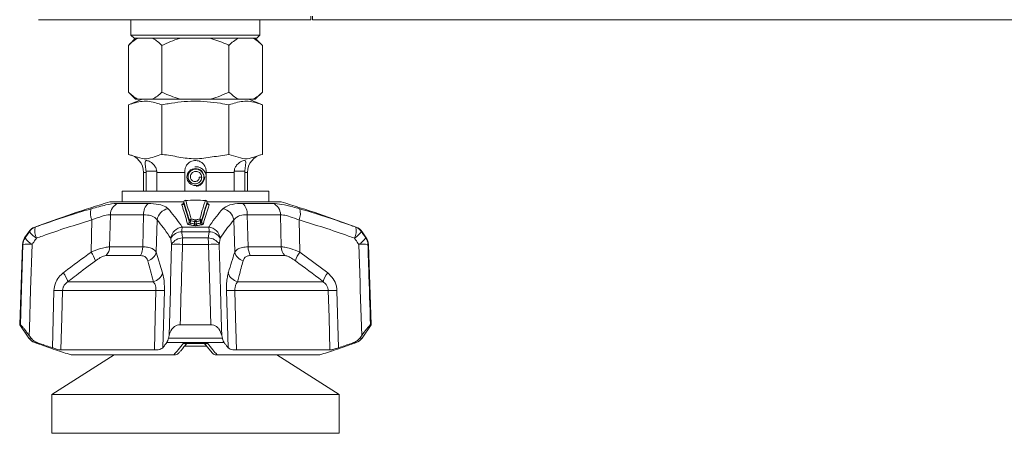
# Model space of a CAD drawing. Header units: millimetres. Extents: x 0 to 1118, y 0 to 864.
# Tile 325 of 390: x 461 to 501, y 582 to 599. Entities that reach past the tile are written whole.
import ezdxf

# ---------------------------------------------------------------- set-up
doc = ezdxf.new("R2010")
doc.units = ezdxf.units.MM

msp = doc.modelspace()

# ---------------------------------------------------------------- linework, layer by layer
at = {"color": 7, "linetype": 'Continuous', "lineweight": 15}
for p, q in [((472.5488, 599.1818), (472.5463, 599.0354)), ((472.6137, 599.1818), (472.6137, 599.0354)), ((465.1887, 599.0354), (465.1887, 598.4104)), ((472.5463, 599.0354), (466.1758, 599.0354)), ((470.4637, 598.4104), (470.4637, 599.0354)), ((472.6137, 599.0354), (607.0387, 599.0354)), ((465.1887, 598.4104), (465.3137, 598.2854)), ((465.1887, 598.4104), (467.8262, 598.4104)), ((467.8262, 598.4104), (470.4637, 598.4104)), ((470.3387, 598.2854), (470.4637, 598.4104)), ((465.3807, 598.2854), (465.0838, 597.9885)), ((465.0838, 597.9885), (465.0838, 596.0822)), ((467.8262, 598.2854), (465.3137, 598.2854)), ((466.455, 597.9885), (466.455, 596.0822)), ((470.3387, 598.2854), (467.8262, 598.2854)), ((469.1974, 597.9885), (469.1974, 596.0822)), ((470.5686, 597.9885), (470.2718, 598.2854)), ((470.5686, 597.9885), (470.5686, 596.0822)), ((465.0838, 596.0822), (465.3807, 595.7854)), ((470.2718, 595.7854), (470.5686, 596.0822)), ((465.6456, 595.7854), (465.0831, 595.5581)), ((465.0831, 595.5581), (465.0831, 593.5354)), ((465.3807, 595.7854), (465.4778, 595.7854)), ((465.4778, 595.7854), (466.061, 595.7854)), ((466.061, 595.7854), (467.243, 595.7854)), ((466.4547, 595.5581), (466.4547, 593.5354)), ((467.243, 595.7854), (468.4094, 595.7854)), ((468.4094, 595.7854), (469.5914, 595.7854)), ((469.1978, 595.5581), (469.1978, 593.5354)), ((469.5914, 595.7854), (470.1747, 595.7854)), ((470.5694, 595.5581), (470.0068, 595.7854)), ((470.1747, 595.7854), (470.2718, 595.7854)), ((470.5694, 595.5581), (470.5694, 593.5354)), ((465.7012, 592.797), (465.7012, 592.0354)), ((465.8066, 592.797), (465.8051, 592.8479)), ((465.8066, 592.0354), (465.8066, 592.797)), ((466.2426, 592.8479), (466.2441, 592.797)), ((466.2441, 592.797), (466.2441, 592.0354)), ((467.3887, 592.0354), (467.3887, 592.797)), ((468.2637, 592.797), (468.2637, 592.0354)), ((469.4084, 592.797), (469.4099, 592.8479)), ((469.4084, 592.0354), (469.4084, 592.797)), ((469.8474, 592.8479), (469.8459, 592.797)), ((469.8459, 592.797), (469.8459, 592.0354)), ((469.9512, 592.0354), (469.9512, 592.797)), ((467.985, 592.6104), (468.0802, 592.6104)), ((468.1755, 592.6137), (468.1755, 592.6128)), ((468.2637, 592.6105), (468.1755, 592.6128)), ((464.8262, 592.0354), (464.8262, 591.5979)), ((464.8262, 592.0354), (470.8262, 592.0354)), ((470.8262, 591.5979), (470.8262, 592.0354)), ((464.3262, 591.5979), (467.3197, 591.5979)), ((467.3472, 591.5948), (467.3408, 591.544)), ((468.3117, 591.544), (468.3052, 591.5948)), ((468.3351, 591.5979), (471.3262, 591.5979)), ((461.0132, 590.3791), (460.8405, 590.1269)), ((474.812, 590.1269), (474.6392, 590.3791)), ((460.7533, 589.8618), (460.6387, 586.5825)), ((475.0137, 586.5825), (474.8992, 589.8618)), ((460.6387, 586.5825), (461.0132, 586.0358)), ((460.6387, 586.5825), (460.666, 586.5825)), ((467.2004, 586.5825), (468.452, 586.5825)), ((474.6392, 586.0358), (475.0137, 586.5825)), ((474.9864, 586.5825), (475.0137, 586.5825)), ((461.0259, 586.1415), (461.103, 586.0358)), ((466.7241, 586.0358), (466.7475, 586.1415)), ((468.9049, 586.1415), (468.9284, 586.0358)), ((474.5495, 586.0358), (474.6266, 586.1415)), ((462.3272, 585.5509), (466.1461, 585.5509)), ((468.2804, 585.7035), (467.3732, 585.7035)), ((467.4988, 585.8109), (468.1981, 585.8109)), ((468.1768, 585.8273), (468.5044, 585.4265)), ((469.5064, 585.5509), (473.3253, 585.5509)), ((464.5018, 585.3479), (461.9525, 583.735)), ((462.7406, 585.3479), (466.9386, 585.3479)), ((468.7139, 585.3479), (472.9119, 585.3479)), ((473.7, 583.735), (471.1506, 585.3479)), ((461.9525, 583.735), (461.9525, 582.1475)), ((473.7, 583.735), (461.9525, 583.735)), ((473.7, 582.1475), (473.7, 583.735)), ((473.7, 582.1475), (461.9525, 582.1475))]:
    msp.add_line(p, q, dxfattribs=at)
at = {"color": 9, "linetype": 'Continuous', "lineweight": 0}
for p, q in [((465.8066, 592.797), (465.7012, 592.797)), ((465.8051, 592.8479), (466.2426, 592.8479)), ((467.3887, 592.797), (466.2441, 592.797)), ((469.4084, 592.797), (468.2637, 592.797)), ((469.8474, 592.8479), (469.4099, 592.8479)), ((469.9512, 592.797), (469.8459, 592.797)), ((464.6511, 591.5319), (465.8919, 591.5319)), ((467.3471, 591.5879), (467.3415, 591.5438)), ((467.3415, 591.5438), (467.3419, 591.5438)), ((467.3471, 591.5879), (467.3472, 591.5948)), ((468.3052, 591.5948), (468.3053, 591.5879)), ((468.311, 591.5438), (468.3053, 591.5879)), ((469.7606, 591.5319), (471.0014, 591.5319)), ((463.5583, 589.5452), (463.5876, 590.8577)), ((464.3489, 591.0711), (464.3174, 589.7625)), ((465.7078, 591.0711), (464.3489, 591.0711)), ((465.6718, 589.7625), (465.7078, 591.0711)), ((466.2615, 590.8577), (466.2217, 589.5452)), ((467.5745, 590.7714), (467.5763, 590.8253)), ((467.6176, 590.8253), (467.6145, 590.7296)), ((467.7931, 590.6984), (467.7931, 590.7943)), ((467.8594, 590.7943), (467.8594, 590.6984)), ((468.038, 590.7296), (468.0349, 590.8253)), ((468.0762, 590.8253), (468.0779, 590.7714)), ((469.4308, 589.5452), (469.391, 590.8577)), ((469.9447, 591.0711), (469.9806, 589.7625)), ((471.3035, 591.0711), (469.9447, 591.0711)), ((471.3351, 589.7625), (471.3035, 591.0711)), ((472.0648, 590.8577), (472.0942, 589.5452)), ((461.0364, 590.3791), (461.0132, 590.3791)), ((461.2512, 590.5651), (461.2736, 590.5651)), ((468.3876, 590.3791), (467.2648, 590.3791)), ((467.2844, 590.5651), (468.368, 590.5651)), ((474.3789, 590.5651), (474.4012, 590.5651)), ((474.6392, 590.3791), (474.6161, 590.3791)), ((460.8405, 590.1269), (460.86, 590.1269)), ((467.3038, 590.1269), (468.3486, 590.1269)), ((474.7925, 590.1269), (474.812, 590.1269)), ((460.7731, 589.8618), (460.7533, 589.8618)), ((464.3174, 589.7625), (465.6718, 589.7625)), ((466.2217, 589.5452), (466.4838, 588.6945)), ((468.3552, 589.8618), (467.2973, 589.8618)), ((469.9806, 589.7625), (471.3351, 589.7625)), ((472.0942, 589.5452), (473.2357, 588.6945)), ((474.8992, 589.8618), (474.8794, 589.8618)), ((465.5835, 589.4051), (464.1735, 589.4051)), ((471.479, 589.4051), (470.069, 589.4051)), ((462.6069, 588.3371), (466.1034, 588.3371)), ((469.549, 588.3371), (473.0456, 588.3371)), ((461.9758, 585.6404), (462.0407, 587.9797)), ((466.2127, 587.9797), (462.3957, 587.9797)), ((466.5544, 587.9797), (466.4867, 585.6404)), ((469.1658, 585.6404), (469.0981, 587.9797)), ((473.2568, 587.9797), (469.4398, 587.9797)), ((473.6118, 587.9797), (473.6767, 585.6404)), ((461.0132, 586.0358), (461.103, 586.0358)), ((466.7241, 586.0358), (468.9284, 586.0358)), ((474.5495, 586.0358), (474.6392, 586.0358)), ((461.3568, 585.8498), (461.2512, 585.8498)), ((461.314, 585.8265), (461.3323, 585.8265)), ((468.9999, 585.8498), (466.6526, 585.8498)), ((467.3384, 585.8265), (468.3141, 585.8265)), ((474.4012, 585.8498), (474.2956, 585.8498)), ((474.3202, 585.8265), (474.3385, 585.8265))]:
    msp.add_line(p, q, dxfattribs=at)
at = {"color": 9, "linetype": 'Continuous', "lineweight": 0, "flags": 128}
for points in [[(460.666, 586.5825), (460.6985, 587.5815), (460.7731, 589.8618)], [(461.1478, 589.8618), (461.0867, 588.0016), (461.0353, 586.4314), (461.0259, 586.1415)], [(466.7475, 586.1415), (466.7991, 588.0016), (466.8069, 588.2865), (466.8505, 589.8618)], [(468.452, 586.5825), (468.4225, 587.5815), (468.3552, 589.8618)], [(468.802, 589.8618), (468.8534, 588.0016), (468.8969, 586.4314), (468.9049, 586.1415)], [(474.6266, 586.1415), (474.5658, 588.0016), (474.5565, 588.2865), (474.5047, 589.8618)], [(462.3957, 587.9797), (462.3646, 586.8787), (462.3272, 585.5509)], [(466.1461, 585.5509), (466.1825, 586.8787), (466.2127, 587.9797)], [(469.4398, 587.9797), (469.47, 586.8787), (469.5064, 585.5509)], [(473.3253, 585.5509), (473.2879, 586.8787), (473.2568, 587.9797)]]:
    msp.add_lwpolyline(points, dxfattribs=at)
at = {"color": 7, "linetype": 'Continuous', "lineweight": 15}
for centre, radius, start, end in [((464.9512, 592.797), 0.75, 0, 79.84036), ((470.7012, 592.797), 0.75, 100.16594, 180), ((467.8262, 592.6104), 0.3492, 0.54689, 360), ((478.6988, 543.7081), 50, 106.70547, 110.42322), ((467.4216, 591.5853), 0.075, 91.84006, 172.72549), ((467.3131, 591.6545), 0.1062, 1.29474, 3.07937), ((468.3401, 591.6545), 0.107, 176.9298, 178.7014), ((468.2308, 591.5853), 0.075, 7.27451, 88.16006), ((456.9536, 543.7081), 50, 69.57678, 73.29453), ((461.4257, 590.0966), 0.5, 110.42322, 145.58702), ((474.2268, 590.0966), 0.5, 34.41298, 69.57678), ((461.2529, 589.8444), 0.5, 145.58702, 178), ((474.3995, 589.8444), 0.5, 2, 34.41298), ((461.4257, 586.3184), 0.5, 214.41298, 249.57678), ((474.2268, 586.3184), 0.5, 290.42322, 325.58702), ((478.6988, 632.7069), 50, 249.57678, 249.65351), ((456.9536, 632.7069), 50, 290.34649, 290.42322)]:
    msp.add_arc(centre, radius, start, end, dxfattribs=at)
at = {"color": 9, "linetype": 'Continuous', "lineweight": 0}
for centre, radius, start, end in [((464.8425, 591.0769), 0.4936, 112.82282, 180.67193), ((466.2635, 591.1163), 0.5576, 131.80426, 184.64612), ((467.2659, 591.5505), 0.0759, 273.19333, 354.9211), ((467.4227, 591.5811), 0.0759, 92.54703, 174.87334), ((468.2298, 591.5811), 0.0759, 5.12666, 87.45297), ((468.3865, 591.5505), 0.0759, 185.0789, 266.80667), ((469.3889, 591.1163), 0.5576, 355.35388, 48.19574), ((470.8099, 591.0769), 0.4936, 359.32807, 67.17718), ((464.1905, 591.1187), 0.6569, 162.49134, 203.41069), ((466.7831, 590.7967), 0.5252, 98.36588, 173.3354), ((468.8694, 590.7967), 0.5252, 6.6646, 81.63412), ((471.462, 591.1187), 0.6569, 336.58931, 17.50866), ((467.4991, 590.7794), 0.0758, 271.72427, 353.99935), ((467.6517, 590.8174), 0.0759, 91.278, 173.98124), ((467.5969, 590.3109), 0.5148, 87.70008, 92.29992), ((467.5107, 590.7373), 0.1041, 313.48449, 355.75957), ((467.7211, 590.8175), 0.1038, 133.21424, 175.70869), ((467.6888, 590.7072), 0.1047, 313.03347, 355.21177), ((467.8971, 590.7855), 0.1044, 132.76622, 175.16879), ((467.8262, 588.9826), 1.8121, 88.95209, 91.04791), ((467.7553, 590.7855), 0.1044, 4.83121, 47.23378), ((467.9637, 590.7072), 0.1047, 184.78823, 226.96653), ((467.9313, 590.8175), 0.1038, 4.29131, 46.78576), ((468.0007, 590.8174), 0.0759, 6.01876, 88.722), ((468.0555, 590.3109), 0.5148, 87.70008, 92.29992), ((468.1418, 590.7373), 0.1041, 184.24043, 226.51551), ((468.1534, 590.7794), 0.0758, 186.00065, 268.27573), ((461.4482, 590.0982), 0.4986, 110.5039, 145.69581), ((461.818, 590.9382), 0.9609, 215.57524, 239.05744), ((461.8544, 590.4015), 0.6034, 164.26485, 208.45273), ((467.3388, 590.0384), 0.5296, 95.88948, 171.78796), ((467.2872, 589.8265), 0.5531, 92.31446, 148.6768), ((468.6225, 590.33), 1.3586, 170.03354, 177.92726), ((467.03, 590.33), 1.3586, 2.07274, 9.96646), ((468.3137, 590.0384), 0.5296, 8.21204, 84.11052), ((468.3653, 589.8265), 0.5531, 31.3232, 87.68554), ((473.7981, 590.4015), 0.6034, 331.54727, 15.73515), ((473.8345, 590.9382), 0.9609, 300.94256, 324.42476), ((474.2042, 590.0982), 0.4986, 34.30419, 69.4961), ((461.2737, 589.8444), 0.5009, 145.67047, 178.0118), ((461.633, 590.6773), 0.9489, 215.44691, 239.24419), ((467.324, 589.5723), 0.555, 92.08216, 148.55966), ((472.8917, 589.8569), 5.5944, 177.23285, 179.94925), ((462.7607, 589.8569), 5.5944, 0.05075, 2.76715), ((468.3285, 589.5723), 0.555, 31.44034, 87.91784), ((474.0194, 590.6773), 0.9489, 300.75581, 324.55309), ((474.3788, 589.8444), 0.5009, 1.9882, 34.32953), ((460.9604, 586.1159), 3.7506, 87.13649, 92.86351), ((462.731, 588.9195), 1.0372, 14.98922, 37.10144), ((463.7793, 589.7715), 0.5381, 317.09698, 359.0511), ((464.9256, 589.7573), 0.7462, 331.83652, 0.39922), ((465.7254, 589.6777), 0.5137, 287.48723, 345.04819), ((467.0739, 584.1546), 5.7116, 87.75836, 92.24164), ((468.5786, 584.1546), 5.7116, 87.75836, 92.24164), ((469.9271, 589.6777), 0.5137, 194.95181, 252.51277), ((470.7269, 589.7573), 0.7462, 179.60078, 208.16348), ((471.8732, 589.7715), 0.5381, 180.9489, 222.90302), ((472.9215, 588.9195), 1.0372, 142.89856, 165.01078), ((474.692, 586.1159), 3.7506, 87.13649, 92.86351), ((461.7085, 588.0886), 0.9321, 15.46111, 40.54465), ((465.9853, 588.8439), 0.5204, 283.12518, 343.31786), ((469.6672, 588.8439), 0.5204, 196.68214, 256.87482), ((473.944, 588.0886), 0.9321, 139.45535, 164.53889), ((462.2182, 593.635), 5.6582, 268.20235, 271.79765), ((466.3835, 593.1714), 5.1946, 268.11499, 271.88501), ((469.2689, 593.1714), 5.1946, 268.11499, 271.88501), ((473.4343, 593.635), 5.6582, 268.20235, 271.79765)]:
    msp.add_arc(centre, radius, start, end, dxfattribs=at)
at = {"color": 7, "linetype": 'Continuous', "lineweight": 15}
for points, knots in [([(466.1758, 599.0354), (465.8078, 599.0354), (465.1693, 599.0354), (464.3065, 599.0354), (463.5323, 599.0354), (462.8459, 599.0354), (462.2769, 599.0354), (461.8581, 599.0354), (461.5687, 599.0354), (461.4288, 599.0354), (461.4138, 599.0354), (461.4083, 599.0354)], [0, 0, 0, 0, 0.14765208, 0.25620484, 0.36477639, 0.49958854, 0.60894218, 0.71829183, 0.82774187, 0.93717563, 1, 1, 1, 1]), ([(465.4778, 598.2854), (465.4068, 598.2451), (465.2713, 598.1682), (465.1443, 598.0465), (465.0838, 597.9885)], [0, 0, 0, 0, 0.5238131, 1, 1, 1, 1]), ([(466.455, 597.9885), (466.3373, 598.0956), (466.2089, 598.2126), (466.0725, 598.2797), (466.061, 598.2854)], [0, 0, 0, 0, 0.9161218, 1, 1, 1, 1]), ([(467.243, 598.2854), (467.2183, 598.2793), (466.9455, 598.212), (466.6886, 598.0949), (466.455, 597.9885)], [0, 0, 0, 0, 0.0905982, 1, 1, 1, 1]), ([(469.1974, 597.9885), (469.1559, 598.009), (468.9038, 598.1334), (468.6344, 598.2162), (468.4094, 598.2854)], [0, 0, 0, 0, 0.1650136, 1, 1, 1, 1]), ([(469.5914, 598.2854), (469.5205, 598.2451), (469.3849, 598.1682), (469.2579, 598.0465), (469.1974, 597.9885)], [0, 0, 0, 0, 0.52381311, 1, 1, 1, 1]), ([(470.5686, 597.9885), (470.451, 598.0956), (470.3225, 598.2126), (470.1861, 598.2797), (470.1747, 598.2854)], [0, 0, 0, 0, 0.9161218, 1, 1, 1, 1]), ([(465.0838, 596.0822), (465.2015, 595.9751), (465.33, 595.8581), (465.4664, 595.791), (465.4778, 595.7854)], [0, 0, 0, 0, 0.91612185, 1, 1, 1, 1]), ([(466.061, 595.7854), (466.132, 595.8256), (466.2675, 595.9025), (466.3946, 596.0242), (466.455, 596.0822)], [0, 0, 0, 0, 0.5238131, 1, 1, 1, 1]), ([(466.455, 596.0822), (466.4966, 596.0617), (466.7487, 595.9373), (467.0181, 595.8545), (467.243, 595.7854)], [0, 0, 0, 0, 0.1650136, 1, 1, 1, 1]), ([(468.4094, 595.7854), (468.4342, 595.7915), (468.7069, 595.8588), (468.9638, 595.9758), (469.1974, 596.0822)], [0, 0, 0, 0, 0.0905982, 1, 1, 1, 1]), ([(469.1974, 596.0822), (469.3151, 595.9751), (469.4436, 595.8581), (469.58, 595.791), (469.5914, 595.7854)], [0, 0, 0, 0, 0.9161218, 1, 1, 1, 1]), ([(470.1747, 595.7854), (470.2456, 595.8256), (470.3812, 595.9025), (470.5082, 596.0242), (470.5686, 596.0822)], [0, 0, 0, 0, 0.52381311, 1, 1, 1, 1]), ([(465.0831, 595.5581), (465.2717, 595.6206), (465.6548, 595.7475), (466.1184, 595.6841), (466.3832, 595.5849), (466.4547, 595.5581)], [0, 0, 0, 0, 0.4144437, 0.8417964, 1, 1, 1, 1]), ([(466.4547, 595.5581), (466.5421, 595.575), (466.9744, 595.6585), (467.776, 595.739), (468.6094, 595.6701), (469.081, 595.5803), (469.1978, 595.5581)], [0, 0, 0, 0, 0.096741, 0.4783586, 0.8708461, 1, 1, 1, 1]), ([(469.1978, 595.5581), (469.3864, 595.6206), (469.7695, 595.7475), (470.2331, 595.6841), (470.4978, 595.5849), (470.5694, 595.5581)], [0, 0, 0, 0, 0.4144437, 0.8417964, 1, 1, 1, 1]), ([(465.0831, 593.5354), (465.2066, 593.496), (465.4532, 593.4174), (465.8093, 593.3212), (466.1419, 593.445), (466.3503, 593.5052), (466.4547, 593.5354)], [0, 0, 0, 0, 0.2716257, 0.5426871, 0.7711112, 1, 1, 1, 1]), ([(466.4547, 593.5354), (466.4625, 593.5346), (466.6962, 593.5132), (467.1481, 593.4229), (467.8299, 593.3215), (468.5143, 593.4312), (468.9695, 593.5006), (469.1978, 593.5354)], [0, 0, 0, 0, 0.0085024, 0.2544652, 0.5000119, 0.749258, 1, 1, 1, 1]), ([(469.1978, 593.5354), (469.3212, 593.496), (469.5679, 593.4174), (469.9239, 593.3212), (470.2566, 593.445), (470.465, 593.5052), (470.5694, 593.5354)], [0, 0, 0, 0, 0.2716257, 0.5426871, 0.7711112, 1, 1, 1, 1]), ([(465.8051, 592.8479), (465.8026, 592.881), (465.797, 592.9561), (465.7809, 593.0748), (465.7646, 593.1863), (465.7684, 593.259), (465.8059, 593.2882), (465.8649, 593.2843), (465.9527, 593.2507), (466.0614, 593.181), (466.1641, 593.0732), (466.2276, 592.9558), (466.2382, 592.8792), (466.2426, 592.8479)], [0, 0, 0, 0, 0.0688366, 0.1556097, 0.2749191, 0.3956192, 0.4717783, 0.5482945, 0.6191441, 0.7287045, 0.8411765, 0.9349999, 1, 1, 1, 1]), ([(467.3887, 592.8479), (467.391, 592.881), (467.3961, 592.9561), (467.4442, 593.0748), (467.5345, 593.1863), (467.6566, 593.259), (467.7845, 593.2882), (467.8951, 593.2843), (468.0115, 593.2507), (468.1221, 593.181), (468.2092, 593.0732), (468.2567, 592.9558), (468.2617, 592.8792), (468.2637, 592.8479)], [0, 0, 0, 0, 0.0688366, 0.1556097, 0.2749191, 0.3956192, 0.4717783, 0.5482945, 0.6191441, 0.7287045, 0.8411765, 0.9349999, 1, 1, 1, 1]), ([(469.4099, 592.8479), (469.4146, 592.881), (469.4253, 592.9561), (469.4895, 593.0748), (469.5961, 593.1863), (469.7145, 593.259), (469.8048, 593.2882), (469.8565, 593.2843), (469.885, 593.2507), (469.8869, 593.181), (469.8714, 593.0732), (469.8553, 592.9558), (469.8497, 592.8792), (469.8474, 592.8479)], [0, 0, 0, 0, 0.0688366, 0.1556097, 0.2749191, 0.3956192, 0.4717783, 0.5482945, 0.6191441, 0.7287045, 0.8411765, 0.9349999, 1, 1, 1, 1]), ([(467.3887, 592.797), (467.3887, 592.8076), (467.3887, 592.8246), (467.3887, 592.8415), (467.3887, 592.8479)], [0, 0, 0, 0, 0.6229209, 1, 1, 1, 1]), ([(467.985, 592.6104), (467.9851, 592.5944), (467.9853, 592.5622), (467.9675, 592.5158), (467.9372, 592.4754), (467.895, 592.4448), (467.8445, 592.4275), (467.7898, 592.4257), (467.7357, 592.4401), (467.687, 592.4705), (467.6485, 592.5147), (467.624, 592.5695), (467.6163, 592.6303), (467.6269, 592.6921), (467.6557, 592.7493), (467.7008, 592.7965), (467.7588, 592.8292), (467.8252, 592.844), (467.8943, 592.8385), (467.9601, 592.8127), (468.0165, 592.7681), (468.0583, 592.7079), (468.0811, 592.6368), (468.0822, 592.5609), (468.0609, 592.4866), (468.0181, 592.4206), (467.9569, 592.3691), (467.8822, 592.3372), (467.8001, 592.3282), (467.7176, 592.3437), (467.642, 592.3832), (467.5803, 592.4439), (467.5382, 592.5211), (467.5181, 592.6183), (467.5339, 592.7296), (467.5974, 592.8366), (467.6991, 592.9126), (467.8243, 592.9444), (467.9547, 592.9253), (468.0689, 592.8566), (468.153, 592.7476), (468.1679, 592.6586), (468.1755, 592.6137)], [0, 0, 0, 0, 0.0148988, 0.0301803, 0.0458737, 0.0620088, 0.0785557, 0.0954847, 0.1128257, 0.1306085, 0.148803, 0.1673795, 0.186368, 0.2057983, 0.2256404, 0.2458643, 0.2665002, 0.2875779, 0.3090674, 0.3309386, 0.3532218, 0.3759468, 0.3990837, 0.4226022, 0.4465326, 0.4709049, 0.4956891, 0.5208548, 0.5464323, 0.5724519, 0.5988833, 0.6256962, 0.652921, 0.6805878, 0.717994, 0.7561303, 0.7949966, 0.8345929, 0.8749193, 0.9159758, 0.9576253, 1, 1, 1, 1]), ([(468.0802, 592.6104), (468.0796, 592.5851), (468.0782, 592.5341), (468.0476, 592.4619), (467.9983, 592.4005), (467.9316, 592.3554), (467.8535, 592.3313), (467.7704, 592.331), (467.6896, 592.3552), (467.6182, 592.4026), (467.5629, 592.4699), (467.529, 592.5515), (467.5202, 592.6407), (467.538, 592.73), (467.5816, 592.8114), (467.648, 592.8775), (467.7319, 592.9221), (467.8265, 592.9406), (467.9236, 592.9306), (468.015, 592.8923), (468.0917, 592.8282), (468.1561, 592.7341), (468.1684, 592.6555), (468.1755, 592.6104)], [0, 0, 0, 0, 0.0398491, 0.0803879, 0.1216175, 0.163541, 0.2061582, 0.2494653, 0.2934631, 0.3381552, 0.3835412, 0.4296169, 0.4763836, 0.5238448, 0.572, 0.6208449, 0.6703808, 0.7206114, 0.7715361, 0.8231505, 0.875456, 0.9284564, 1, 1, 1, 1]), ([(468.2637, 592.6498), (468.2601, 592.678), (468.25, 592.7561), (468.1843, 592.871), (468.0735, 592.9717), (467.9406, 593.03), (467.849, 593.028), (467.8066, 593.027)], [0, 0, 0, 0, 0.1293838, 0.3583404, 0.5843885, 0.8078137, 1, 1, 1, 1]), ([(468.2637, 592.8479), (468.2637, 592.8415), (468.2637, 592.8246), (468.2637, 592.8076), (468.2637, 592.797)], [0, 0, 0, 0, 0.37707912, 1, 1, 1, 1]), ([(467.858, 592.2413), (467.872, 592.2412), (467.9268, 592.2409), (468.0175, 592.2819), (468.1157, 592.3598), (468.179, 592.4693), (468.2065, 592.5597), (468.1997, 592.6069), (468.1989, 592.6122)], [0, 0, 0, 0, 0.0743833, 0.2933098, 0.5161612, 0.7444467, 0.9712871, 1, 1, 1, 1]), ([(467.3406, 591.5443), (467.3386, 591.536), (467.3352, 591.5219), (467.3247, 591.511), (467.3236, 591.5103), (467.3231, 591.51)], [0, 0, 0, 0, 0.43721648, 0.74470918, 1, 1, 1, 1]), ([(468.2331, 591.6569), (468.2328, 591.6569), (468.0972, 591.6613), (467.8259, 591.6662), (467.555, 591.66), (467.4193, 591.6569)], [0, 0, 0, 0, 0.001107, 0.4999997, 1, 1, 1, 1]), ([(468.3291, 591.5102), (468.3288, 591.5104), (468.3281, 591.5106), (468.3191, 591.5207), (468.3112, 591.5345), (468.3121, 591.5431), (468.3122, 591.5438)], [0, 0, 0, 0, 0.2161376, 0.5552293, 0.9666921, 1, 1, 1, 1]), ([(461.0259, 586.1415), (460.9565, 586.2347), (460.8554, 586.3706), (460.745, 586.5046), (460.6865, 586.5699), (460.6726, 586.5784), (460.666, 586.5825)], [0, 0, 0, 0, 0.4557364, 0.6638276, 0.8405464, 1, 1, 1, 1]), ([(467.2004, 586.5825), (467.1587, 586.5784), (467.0756, 586.5701), (466.9534, 586.5034), (466.8191, 586.3676), (466.7753, 586.2292), (466.7475, 586.1415)], [0, 0, 0, 0, 0.1616543, 0.3221635, 0.5706653, 1, 1, 1, 1]), ([(468.9049, 586.1415), (468.875, 586.2347), (468.8314, 586.3706), (468.6957, 586.5046), (468.5799, 586.5699), (468.4932, 586.5784), (468.452, 586.5825)], [0, 0, 0, 0, 0.4557364, 0.6638276, 0.8405464, 1, 1, 1, 1]), ([(474.9864, 586.5825), (474.9797, 586.5784), (474.9663, 586.5701), (474.9063, 586.5034), (474.7947, 586.3676), (474.6918, 586.2292), (474.6266, 586.1415)], [0, 0, 0, 0, 0.1616543, 0.3221635, 0.5706653, 1, 1, 1, 1]), ([(461.103, 586.0358), (461.1431, 585.9905), (461.215, 585.9094), (461.3134, 585.8681), (461.3568, 585.8498)], [0, 0, 0, 0, 0.5588157, 1, 1, 1, 1]), ([(466.6526, 585.8498), (466.6679, 585.875), (466.6945, 585.9185), (466.7153, 586.001), (466.7241, 586.0358)], [0, 0, 0, 0, 0.5768574, 1, 1, 1, 1]), ([(468.9284, 586.0358), (468.9403, 585.9905), (468.9616, 585.9094), (468.9882, 585.8681), (468.9999, 585.8498)], [0, 0, 0, 0, 0.5588157, 1, 1, 1, 1]), ([(474.2956, 585.8498), (474.3522, 585.875), (474.4502, 585.9185), (474.52, 586.001), (474.5495, 586.0358)], [0, 0, 0, 0, 0.5768574, 1, 1, 1, 1]), ([(461.3323, 585.8265), (461.5905, 585.7346), (462.0577, 585.5681), (462.5295, 585.416), (462.7406, 585.3479)], [0, 0, 0, 0, 0.5524745, 1, 1, 1, 1]), ([(461.3568, 585.8498), (461.3916, 585.8378), (461.514, 585.7952), (461.7201, 585.7249), (461.892, 585.6681), (461.9758, 585.6404)], [0, 0, 0, 0, 0.168844, 0.5946967, 1, 1, 1, 1]), ([(462.3272, 585.5509), (462.3065, 585.5528), (462.265, 585.5567), (462.1474, 585.5868), (462.0441, 585.6181), (461.9845, 585.6375), (461.9758, 585.6404)], [0, 0, 0, 0, 0.31222784, 0.62413724, 0.94490363, 1, 1, 1, 1]), ([(466.4867, 585.6404), (466.4669, 585.6237), (466.4272, 585.5904), (466.3048, 585.5575), (466.1984, 585.553), (466.1461, 585.5509)], [0, 0, 0, 0, 0.3366519, 0.6738513, 1, 1, 1, 1]), ([(466.4867, 585.6404), (466.5092, 585.6681), (466.5646, 585.7364), (466.6198, 585.8076), (466.6526, 585.8498)], [0, 0, 0, 0, 0.4060816, 1, 1, 1, 1]), ([(467.1476, 585.426), (467.1744, 585.4565), (467.285, 585.5821), (467.3932, 585.7233), (467.4752, 585.8303)], [0, 0, 0, 0, 0.2423759, 1, 1, 1, 1]), ([(467.4429, 585.8147), (467.4624, 585.812), (467.4826, 585.8092), (467.5005, 585.8146), (467.5011, 585.8148)], [0, 0, 0, 0, 0.9693485, 1, 1, 1, 1]), ([(468.9999, 585.8498), (469.0092, 585.8378), (469.042, 585.7952), (469.0973, 585.7249), (469.1433, 585.6681), (469.1658, 585.6404)], [0, 0, 0, 0, 0.168844, 0.5946967, 1, 1, 1, 1]), ([(469.5064, 585.5509), (469.456, 585.5528), (469.3553, 585.5567), (469.2396, 585.5868), (469.1853, 585.6181), (469.1683, 585.6375), (469.1658, 585.6404)], [0, 0, 0, 0, 0.3122278, 0.6241372, 0.9449036, 1, 1, 1, 1]), ([(472.9119, 585.3479), (473.1231, 585.416), (473.5949, 585.5682), (474.0621, 585.7346), (474.3202, 585.8265)], [0, 0, 0, 0, 0.4477881, 1, 1, 1, 1]), ([(473.6767, 585.6404), (473.6242, 585.6237), (473.5192, 585.5904), (473.3918, 585.5575), (473.3472, 585.553), (473.3253, 585.5509)], [0, 0, 0, 0, 0.3366519, 0.6738513, 1, 1, 1, 1]), ([(473.6767, 585.6404), (473.7607, 585.6681), (473.9675, 585.7364), (474.1734, 585.8076), (474.2956, 585.8498)], [0, 0, 0, 0, 0.40608163, 1, 1, 1, 1]), ([(466.9737, 585.3479), (466.9647, 585.3479), (466.953, 585.3479), (466.9413, 585.3479), (466.9386, 585.3479)], [0, 0, 0, 0, 0.76613449, 1, 1, 1, 1]), ([(467.1439, 585.4291), (467.1367, 585.4196), (467.1132, 585.3888), (467.0534, 585.3566), (467.0002, 585.3508), (466.9737, 585.3479)], [0, 0, 0, 0, 0.1827955, 0.591359, 1, 1, 1, 1]), ([(468.5081, 585.4296), (468.5155, 585.4199), (468.5391, 585.3889), (468.5991, 585.3566), (468.6522, 585.3508), (468.6788, 585.3479)], [0, 0, 0, 0, 0.18549483, 0.59270883, 1, 1, 1, 1]), ([(468.7139, 585.3479), (468.7048, 585.3479), (468.6929, 585.3479), (468.6815, 585.3479), (468.6788, 585.3479)], [0, 0, 0, 0, 0.7663028, 1, 1, 1, 1])]:
    msp.add_open_spline(points, degree=3, knots=knots, dxfattribs=at)
at = {"color": 9, "linetype": 'Continuous', "lineweight": 0}
for points, knots in [([(463.564, 591.3163), (463.7734, 591.3734), (464.1704, 591.4818), (464.5031, 591.5295), (464.6319, 591.5316), (464.6511, 591.5319)], [0, 0, 0, 0, 0.4871128, 0.9237817, 1, 1, 1, 1]), ([(465.8919, 591.5319), (466.0425, 591.5243), (466.3418, 591.5091), (466.5959, 591.4158), (466.6778, 591.3422), (466.7067, 591.3163)], [0, 0, 0, 0, 0.3959631, 0.7869012, 1, 1, 1, 1]), ([(467.3218, 591.5158), (467.313, 591.5131), (467.29, 591.5063), (467.2704, 591.4914), (467.2702, 591.4803), (467.2702, 591.4747)], [0, 0, 0, 0, 0.2363678, 0.6186072, 1, 1, 1, 1]), ([(467.3415, 591.5438), (467.3686, 591.4603), (467.431, 591.268), (467.5086, 591.0069), (467.559, 590.827), (467.5745, 590.7714)], [0, 0, 0, 0, 0.346486, 0.7979838, 1, 1, 1, 1]), ([(467.5763, 590.8253), (467.5726, 590.8386), (467.5341, 590.9772), (467.458, 591.2413), (467.3849, 591.4697), (467.3471, 591.5879)], [0, 0, 0, 0, 0.0488393, 0.5078531, 1, 1, 1, 1]), ([(467.4193, 591.6569), (467.4219, 591.6491), (467.4602, 591.5334), (467.5375, 591.289), (467.6113, 591.0295), (467.65, 590.8932)], [0, 0, 0, 0, 0.033255, 0.4921628, 1, 1, 1, 1]), ([(468.0024, 590.8932), (468.0368, 591.0145), (468.0939, 591.2155), (468.1709, 591.4662), (468.2135, 591.5968), (468.2331, 591.6569)], [0, 0, 0, 0, 0.4509596, 0.7473806, 1, 1, 1, 1]), ([(468.3053, 591.5879), (468.2859, 591.5279), (468.2437, 591.3975), (468.1672, 591.1472), (468.1104, 590.9464), (468.0762, 590.8253)], [0, 0, 0, 0, 0.252608, 0.5490281, 1, 1, 1, 1]), ([(468.0779, 590.7714), (468.1106, 590.887), (468.1782, 591.1258), (468.2561, 591.3768), (468.3012, 591.514), (468.311, 591.5438)], [0, 0, 0, 0, 0.4236823, 0.8751814, 1, 1, 1, 1]), ([(468.3109, 591.5438), (468.3112, 591.5438), (468.3117, 591.5437), (468.3111, 591.5438), (468.311, 591.5438)], [0, 0, 0, 0, 0.6803228, 1, 1, 1, 1]), ([(468.3823, 591.4747), (468.3825, 591.4754), (468.3841, 591.4812), (468.3803, 591.4921), (468.3622, 591.506), (468.341, 591.5129), (468.3313, 591.5161)], [0, 0, 0, 0, 0.0486654, 0.4019119, 0.7283315, 1, 1, 1, 1]), ([(468.9458, 591.3163), (469.025, 591.3734), (469.175, 591.4818), (469.5277, 591.5295), (469.7305, 591.5316), (469.7606, 591.5319)], [0, 0, 0, 0, 0.4871128, 0.9237817, 1, 1, 1, 1]), ([(471.0014, 591.5319), (471.1125, 591.5243), (471.3333, 591.5091), (471.7348, 591.4158), (471.9962, 591.3422), (472.0885, 591.3163)], [0, 0, 0, 0, 0.3959631, 0.7869012, 1, 1, 1, 1]), ([(461.2736, 590.5651), (461.3563, 590.595), (461.7758, 590.7464), (462.5366, 591.0074), (463.2213, 591.2133), (463.564, 591.3163)], [0, 0, 0, 0, 0.1092201, 0.5542074, 1, 1, 1, 1]), ([(466.7067, 591.3163), (466.7943, 591.2133), (466.9694, 591.0074), (467.16, 590.7464), (467.264, 590.595), (467.2844, 590.5651)], [0, 0, 0, 0, 0.4457926, 0.89077989, 1, 1, 1, 1]), ([(467.5014, 590.7036), (467.4859, 590.7591), (467.4358, 590.9386), (467.3588, 591.1993), (467.297, 591.3914), (467.2702, 591.4747)], [0, 0, 0, 0, 0.2020262, 0.6535325, 1, 1, 1, 1]), ([(468.3823, 591.4747), (468.3726, 591.4451), (468.328, 591.308), (468.2507, 591.0574), (468.1836, 590.819), (468.1511, 590.7036)], [0, 0, 0, 0, 0.12480815, 0.57630044, 1, 1, 1, 1]), ([(468.368, 590.5651), (468.3885, 590.595), (468.4925, 590.7464), (468.683, 591.0074), (468.8582, 591.2133), (468.9458, 591.3163)], [0, 0, 0, 0, 0.1092201, 0.5542074, 1, 1, 1, 1]), ([(472.0885, 591.3163), (472.4312, 591.2133), (473.1159, 591.0074), (473.8767, 590.7464), (474.2962, 590.595), (474.3789, 590.5651)], [0, 0, 0, 0, 0.4457926, 0.89077989, 1, 1, 1, 1]), ([(463.5876, 590.8577), (463.2491, 590.7556), (462.572, 590.5516), (461.8203, 590.2934), (461.4056, 590.1436), (461.3239, 590.114)], [0, 0, 0, 0, 0.445417, 0.8906595, 1, 1, 1, 1]), ([(464.3489, 591.0711), (464.3358, 591.0709), (464.2466, 591.0698), (464.0079, 591.0209), (463.7343, 590.9146), (463.5876, 590.8577)], [0, 0, 0, 0, 0.0743214, 0.5037407, 1, 1, 1, 1]), ([(466.2615, 590.8577), (466.2423, 590.8836), (466.1887, 590.956), (466.0196, 591.0495), (465.8112, 591.0639), (465.7078, 591.0711)], [0, 0, 0, 0, 0.2194758, 0.6124385, 1, 1, 1, 1]), ([(466.8147, 590.114), (466.7948, 590.1436), (466.6943, 590.2934), (466.5109, 590.5516), (466.3446, 590.7556), (466.2615, 590.8577)], [0, 0, 0, 0, 0.1093405, 0.554583, 1, 1, 1, 1]), ([(467.5014, 590.7036), (467.5015, 590.7033), (467.5032, 590.6972), (467.5125, 590.6856), (467.5402, 590.6709), (467.5683, 590.6648), (467.5823, 590.6618)], [0, 0, 0, 0, 0.0129778, 0.3531394, 0.6763966, 1, 1, 1, 1]), ([(467.6145, 590.7296), (467.6075, 590.7326), (467.593, 590.7387), (467.5791, 590.7537), (467.5761, 590.7653), (467.5745, 590.7714)], [0, 0, 0, 0, 0.3071967, 0.6309697, 1, 1, 1, 1]), ([(467.6145, 590.7296), (467.6253, 590.7278), (467.6569, 590.7224), (467.7165, 590.7121), (467.7652, 590.7034), (467.7931, 590.6984)], [0, 0, 0, 0, 0.18121548, 0.53120743, 1, 1, 1, 1]), ([(467.7931, 590.7943), (467.7828, 590.7962), (467.7517, 590.8018), (467.6998, 590.8111), (467.6515, 590.8195), (467.6241, 590.8242), (467.6176, 590.8253)], [0, 0, 0, 0, 0.1758217, 0.5320297, 0.8882229, 1, 1, 1, 1]), ([(467.65, 590.8932), (467.6566, 590.8921), (467.6841, 590.8874), (467.7325, 590.879), (467.7847, 590.8697), (467.8159, 590.8641), (467.8262, 590.8622)], [0, 0, 0, 0, 0.1117814, 0.4679812, 0.8241846, 1, 1, 1, 1]), ([(467.8594, 590.6984), (467.8521, 590.6962), (467.8387, 590.6922), (467.8222, 590.6923), (467.8073, 590.694), (467.7996, 590.6964), (467.7931, 590.6984)], [0, 0, 0, 0, 0.347142, 0.6323286, 0.6884405, 1, 1, 1, 1]), ([(467.8262, 590.8622), (467.8388, 590.8644), (467.8722, 590.8705), (467.9309, 590.8809), (467.9771, 590.8889), (468.0024, 590.8932)], [0, 0, 0, 0, 0.2132442, 0.5694335, 1, 1, 1, 1]), ([(468.0349, 590.8253), (468.0097, 590.821), (467.9636, 590.813), (467.9051, 590.8026), (467.8718, 590.7966), (467.8594, 590.7943)], [0, 0, 0, 0, 0.4305558, 0.7867484, 1, 1, 1, 1]), ([(467.8594, 590.6984), (467.8802, 590.7022), (467.9081, 590.7072), (467.9568, 590.7157), (467.9955, 590.7224), (468.0272, 590.7278), (468.038, 590.7296)], [0, 0, 0, 0, 0.3499902, 0.468824, 0.8188155, 1, 1, 1, 1]), ([(468.0779, 590.7714), (468.0763, 590.7652), (468.0731, 590.7529), (468.0586, 590.738), (468.0442, 590.7321), (468.038, 590.7296)], [0, 0, 0, 0, 0.3744903, 0.7324542, 1, 1, 1, 1]), ([(468.0702, 590.6618), (468.0824, 590.6644), (468.1103, 590.6703), (468.1405, 590.685), (468.1476, 590.6974), (468.1511, 590.7036)], [0, 0, 0, 0, 0.2828388, 0.6416295, 1, 1, 1, 1]), ([(469.391, 590.8577), (469.3079, 590.7556), (469.1416, 590.5516), (468.9581, 590.2934), (468.8576, 590.1436), (468.8378, 590.114)], [0, 0, 0, 0, 0.445417, 0.8906595, 1, 1, 1, 1]), ([(469.9447, 591.0711), (469.924, 591.0709), (469.7839, 591.0698), (469.54, 591.0209), (469.443, 590.9146), (469.391, 590.8577)], [0, 0, 0, 0, 0.0743214, 0.5037407, 1, 1, 1, 1]), ([(472.0648, 590.8577), (471.9999, 590.8836), (471.8188, 590.956), (471.5365, 591.0495), (471.3808, 591.0639), (471.3035, 591.0711)], [0, 0, 0, 0, 0.2194758, 0.6124385, 1, 1, 1, 1]), ([(474.3286, 590.114), (474.2468, 590.1436), (473.8321, 590.2934), (473.0804, 590.5516), (472.4034, 590.7556), (472.0648, 590.8577)], [0, 0, 0, 0, 0.1093405, 0.554583, 1, 1, 1, 1]), ([(460.86, 590.1269), (460.9029, 590.1882), (460.9616, 590.2723), (461.0204, 590.3564), (461.0364, 590.3791)], [0, 0, 0, 0, 0.7289501, 1, 1, 1, 1]), ([(467.2648, 590.3791), (467.2684, 590.3564), (467.2814, 590.2723), (467.2944, 590.1882), (467.3038, 590.1269)], [0, 0, 0, 0, 0.2710499, 1, 1, 1, 1]), ([(467.7602, 590.6307), (467.7583, 590.631), (467.7305, 590.636), (467.6819, 590.6447), (467.6246, 590.6546), (467.5931, 590.66), (467.5823, 590.6618)], [0, 0, 0, 0, 0.0332136, 0.4688032, 0.8187908, 1, 1, 1, 1]), ([(467.7602, 590.6307), (467.7733, 590.6288), (467.8009, 590.6248), (467.8483, 590.6245), (467.8776, 590.6286), (467.8922, 590.6307)], [0, 0, 0, 0, 0.3092196, 0.6547128, 1, 1, 1, 1]), ([(468.0702, 590.6618), (468.0594, 590.66), (468.0279, 590.6546), (467.9686, 590.6443), (467.92, 590.6356), (467.8922, 590.6307)], [0, 0, 0, 0, 0.1811782, 0.53116559, 1, 1, 1, 1]), ([(468.3486, 590.1269), (468.3581, 590.1882), (468.3711, 590.2723), (468.3841, 590.3564), (468.3876, 590.3791)], [0, 0, 0, 0, 0.7289501, 1, 1, 1, 1]), ([(474.6161, 590.3791), (474.632, 590.3564), (474.6909, 590.2723), (474.7496, 590.1882), (474.7925, 590.1269)], [0, 0, 0, 0, 0.2710499, 1, 1, 1, 1]), ([(461.3239, 590.114), (461.308, 590.0912), (461.2492, 590.0072), (461.1906, 589.9231), (461.1478, 589.8618)], [0, 0, 0, 0, 0.27101243, 1, 1, 1, 1]), ([(466.8505, 589.8618), (466.8418, 589.9231), (466.8299, 590.0072), (466.8179, 590.0912), (466.8147, 590.114)], [0, 0, 0, 0, 0.7289876, 1, 1, 1, 1]), ([(468.8378, 590.114), (468.8346, 590.0912), (468.8226, 590.0072), (468.8107, 589.9231), (468.802, 589.8618)], [0, 0, 0, 0, 0.2710124, 1, 1, 1, 1]), ([(474.5047, 589.8618), (474.4619, 589.9231), (474.4032, 590.0072), (474.3445, 590.0912), (474.3286, 590.114)], [0, 0, 0, 0, 0.7289876, 1, 1, 1, 1]), ([(462.4168, 588.6945), (462.4317, 588.706), (462.8071, 588.9968), (463.1903, 589.2765), (463.5583, 589.5452)], [0, 0, 0, 0, 0.0396607, 1, 1, 1, 1]), ([(463.5583, 589.5452), (463.6746, 589.5917), (463.8781, 589.6731), (464.1404, 589.7471), (464.2576, 589.7573), (464.3174, 589.7625)], [0, 0, 0, 0, 0.3953867, 0.6917534, 1, 1, 1, 1]), ([(465.6718, 589.7625), (465.7386, 589.7591), (465.8903, 589.7512), (466.1018, 589.6846), (466.1775, 589.5965), (466.2217, 589.5452)], [0, 0, 0, 0, 0.2471643, 0.5613264, 1, 1, 1, 1]), ([(467.2973, 589.8618), (467.2875, 589.5288), (467.2552, 588.4357), (467.2229, 587.3426), (467.2004, 586.5825)], [0, 0, 0, 0, 0.3046449, 1, 1, 1, 1]), ([(469.1687, 588.6945), (469.1721, 588.706), (469.2579, 588.9968), (469.3461, 589.2765), (469.4308, 589.5452)], [0, 0, 0, 0, 0.0396607, 1, 1, 1, 1]), ([(469.4308, 589.5452), (469.4695, 589.5917), (469.5372, 589.6731), (469.7358, 589.7471), (469.898, 589.7573), (469.9806, 589.7625)], [0, 0, 0, 0, 0.3953867, 0.6917534, 1, 1, 1, 1]), ([(471.3351, 589.7625), (471.382, 589.7591), (471.4884, 589.7512), (471.7436, 589.6846), (471.9651, 589.5965), (472.0942, 589.5452)], [0, 0, 0, 0, 0.2471643, 0.5613264, 1, 1, 1, 1]), ([(474.8794, 589.8618), (474.8903, 589.5288), (474.9262, 588.4357), (474.9617, 587.3426), (474.9864, 586.5825)], [0, 0, 0, 0, 0.3046449, 1, 1, 1, 1]), ([(463.7329, 589.1878), (463.4679, 588.9923), (463.1044, 588.7241), (462.7328, 588.4355), (462.6216, 588.3486), (462.6069, 588.3371)], [0, 0, 0, 0, 0.6998938, 0.960207, 1, 1, 1, 1]), ([(464.1735, 589.4051), (464.1394, 589.4002), (464.0707, 589.3903), (463.9143, 589.3126), (463.8003, 589.2341), (463.7329, 589.1878)], [0, 0, 0, 0, 0.2874999, 0.5791325, 1, 1, 1, 1]), ([(465.8797, 589.1878), (465.8586, 589.2389), (465.8235, 589.3236), (465.7076, 589.3947), (465.6208, 589.402), (465.5835, 589.4051)], [0, 0, 0, 0, 0.4646405, 0.7701578, 1, 1, 1, 1]), ([(466.1034, 588.3371), (466.1005, 588.3486), (466.0257, 588.6384), (465.9512, 588.9187), (465.8797, 589.1878)], [0, 0, 0, 0, 0.0397941, 1, 1, 1, 1]), ([(469.7727, 589.1878), (469.7206, 588.9923), (469.6491, 588.7241), (469.5745, 588.4355), (469.552, 588.3486), (469.549, 588.3371)], [0, 0, 0, 0, 0.69989375, 0.96020705, 1, 1, 1, 1]), ([(470.069, 589.4051), (470.0228, 589.4002), (469.9297, 589.3903), (469.823, 589.3126), (469.7914, 589.2341), (469.7727, 589.1878)], [0, 0, 0, 0, 0.2874999, 0.5791325, 1, 1, 1, 1]), ([(471.9196, 589.1878), (471.845, 589.2389), (471.7214, 589.3236), (471.5674, 589.3947), (471.5055, 589.402), (471.479, 589.4051)], [0, 0, 0, 0, 0.4646405, 0.7701578, 1, 1, 1, 1]), ([(473.0456, 588.3371), (473.0309, 588.3486), (472.6603, 588.6384), (472.2824, 588.9187), (471.9196, 589.1878)], [0, 0, 0, 0, 0.0397941, 1, 1, 1, 1]), ([(462.4168, 588.6945), (462.3572, 588.6415), (462.2246, 588.5236), (462.0791, 588.2767), (462.0535, 588.0787), (462.0407, 587.9797)], [0, 0, 0, 0, 0.2894264, 0.6444441, 1, 1, 1, 1]), ([(466.5544, 587.9797), (466.5552, 588.0401), (466.5573, 588.2095), (466.5368, 588.4737), (466.5014, 588.621), (466.4838, 588.6945)], [0, 0, 0, 0, 0.2175479, 0.6095208, 1, 1, 1, 1]), ([(469.1687, 588.6945), (469.1554, 588.6415), (469.1256, 588.5236), (469.0972, 588.2767), (469.0978, 588.0787), (469.0981, 587.9797)], [0, 0, 0, 0, 0.2894264, 0.6444441, 1, 1, 1, 1]), ([(473.6118, 587.9797), (473.6062, 588.0401), (473.5908, 588.2095), (473.4737, 588.4737), (473.3149, 588.621), (473.2357, 588.6945)], [0, 0, 0, 0, 0.21754792, 0.6095208, 1, 1, 1, 1]), ([(462.6069, 588.3371), (462.5731, 588.3112), (462.5011, 588.2562), (462.4429, 588.1664), (462.4059, 588.0719), (462.4003, 588.0216), (462.3957, 587.9797)], [0, 0, 0, 0, 0.3119994, 0.6652648, 0.7209637, 1, 1, 1, 1]), ([(466.1034, 588.3371), (466.1293, 588.3015), (466.1725, 588.2421), (466.2013, 588.1386), (466.2131, 588.056), (466.2128, 588.0101), (466.2127, 587.9797)], [0, 0, 0, 0, 0.4151069, 0.6937438, 0.7969189, 1, 1, 1, 1]), ([(469.549, 588.3371), (469.5295, 588.3112), (469.4877, 588.2562), (469.4575, 588.1664), (469.4405, 588.0719), (469.4401, 588.0216), (469.4398, 587.9797)], [0, 0, 0, 0, 0.3119994, 0.6652648, 0.7209637, 1, 1, 1, 1]), ([(473.0456, 588.3371), (473.0904, 588.3015), (473.1653, 588.2421), (473.2227, 588.1386), (473.25, 588.056), (473.2541, 588.0101), (473.2568, 587.9797)], [0, 0, 0, 0, 0.41510692, 0.69374381, 0.79691887, 1, 1, 1, 1]), ([(466.9386, 585.3479), (466.9985, 585.416), (467.1325, 585.5682), (467.2651, 585.7346), (467.3384, 585.8265)], [0, 0, 0, 0, 0.4477881, 1, 1, 1, 1]), ([(467.3384, 585.8265), (467.3389, 585.8264), (467.3576, 585.8213), (467.3931, 585.8126), (467.4268, 585.814), (467.4429, 585.8147)], [0, 0, 0, 0, 0.0162171, 0.5294231, 1, 1, 1, 1]), ([(467.4743, 585.8245), (467.4697, 585.8183), (467.4544, 585.7976), (467.4177, 585.7905), (467.3763, 585.8007), (467.3483, 585.8189), (467.3387, 585.8263), (467.3384, 585.8265)], [0, 0, 0, 0, 0.128461, 0.4297489, 0.8042321, 0.9940009, 1, 1, 1, 1]), ([(468.3141, 585.8265), (468.3138, 585.8263), (468.3042, 585.8189), (468.2761, 585.8007), (468.2348, 585.7903), (468.197, 585.7983), (468.1808, 585.8204), (468.1753, 585.8279)], [0, 0, 0, 0, 0.0058481, 0.1908398, 0.555896, 0.8495996, 1, 1, 1, 1]), ([(468.1982, 585.8146), (468.2181, 585.8137), (468.2555, 585.812), (468.2949, 585.8213), (468.3135, 585.8264), (468.3141, 585.8265)], [0, 0, 0, 0, 0.5231091, 0.9853921, 1, 1, 1, 1]), ([(468.3141, 585.8265), (468.3874, 585.7346), (468.52, 585.5681), (468.654, 585.416), (468.7139, 585.3479)], [0, 0, 0, 0, 0.5524745, 1, 1, 1, 1])]:
    msp.add_open_spline(points, degree=3, knots=knots, dxfattribs=at)

doc.saveas('drawing.dxf')
